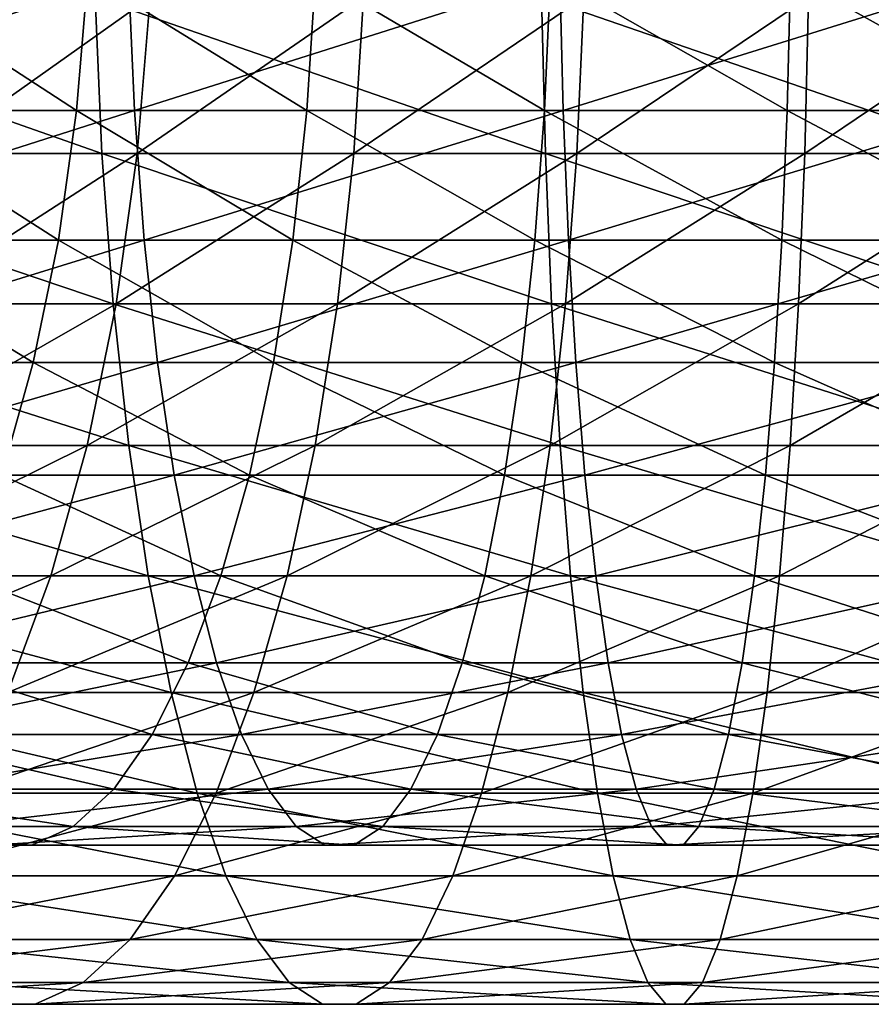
# Model space of a CAD drawing. Header units: metres. Extents: x -62 to 300, y -109 to 109.
# Tile 381 of 656: x 23 to 31, y -11 to -2. Entities that reach past the tile are written whole.
import ezdxf

# ---------------------------------------------------------------- set-up
doc = ezdxf.new("R2010")
doc.units = ezdxf.units.M
doc.layers.add('solid_500635', color=7, linetype='CONTINUOUS')

msp = doc.modelspace()

# ---------------------------------------------------------------- linework, layer by layer
at = {"layer": 'solid_500635'}
for points in [[(24.255411, -1.293583, -99.45768), (20.281187, -1.293583, -98.396194), (20.36154, -2.563069, -98.144928)], [(24.311045, -2.563069, -99.199806), (24.255411, -1.293583, -99.45768), (20.36154, -2.563069, -98.144928)], [(23.76749, -2.563069, -79.908165), (21.689459, -2.563069, -78.891365), (21.816759, -1.293583, -78.660309)], [(23.871807, -1.293583, -79.665863), (23.76749, -2.563069, -79.908165), (21.816759, -1.293583, -78.660309)], [(25.934252, -2.563069, -80.718864), (23.76749, -2.563069, -79.908165), (23.871807, -1.293583, -79.665863)], [(26.014605, -1.293583, -80.467598), (25.934252, -2.563069, -80.718864), (23.871807, -1.293583, -79.665863)], [(28.313776, -1.293583, -100.129158), (24.255411, -1.293583, -99.45768), (24.311045, -2.563069, -99.199806)], [(28.344166, -2.563069, -99.867111), (28.313776, -1.293583, -100.129158), (24.311045, -2.563069, -99.199806)], [(28.169361, -2.563069, -81.315842), (25.934252, -2.563069, -80.718864), (26.014605, -1.293583, -80.467598)], [(28.224995, -1.293583, -81.057976), (28.169361, -2.563069, -81.315842), (26.014605, -1.293583, -80.467598)], [(30.45179, -2.563069, -81.693489), (28.169361, -2.563069, -81.315842), (28.224995, -1.293583, -81.057976)], [(30.48218, -1.293583, -81.431442), (30.45179, -2.563069, -81.693489), (28.224995, -1.293583, -81.057976)], [(32.418102, -1.293583, -100.40432), (28.313776, -1.293583, -100.129158), (28.344166, -2.563069, -99.867111)], [(32.422962, -2.563069, -100.140556), (32.418102, -1.293583, -100.40432), (28.344166, -2.563069, -99.867111)], [(32.760067, -2.563069, -81.848236), (30.45179, -2.563069, -81.693489), (30.48218, -1.293583, -81.431442)], [(32.764927, -1.293583, -81.58448), (32.760067, -2.563069, -81.848236), (30.48218, -1.293583, -81.431442)], [(24.006441, -2.967764, -100.611702), (19.921589, -2.967764, -99.520668), (19.828548, -1.497833, -99.811607)], [(23.942022, -1.497833, -100.910286), (24.006441, -2.967764, -100.611702), (19.828548, -1.497833, -99.811607)], [(24.459438, -1.497833, -78.300957), (22.533854, -1.497833, -77.358749), (22.386454, -2.967764, -77.626289)], [(24.33865, -2.967764, -78.581512), (24.459438, -1.497833, -78.300957), (22.386454, -2.967764, -77.626289)], [(28.177774, -2.967764, -101.301872), (24.006441, -2.967764, -100.611702), (23.942022, -1.497833, -100.910286)], [(28.142586, -1.497833, -101.605293), (28.177774, -2.967764, -101.301872), (23.942022, -1.497833, -100.910286)], [(26.467243, -1.497833, -79.052185), (24.459438, -1.497833, -78.300957), (24.33865, -2.967764, -78.581512)], [(26.374203, -2.967764, -79.343124), (26.467243, -1.497833, -79.052185), (24.33865, -2.967764, -78.581512)], [(28.538382, -1.497833, -79.60537), (26.467243, -1.497833, -79.052185), (26.374203, -2.967764, -79.343124)], [(28.473965, -2.967764, -79.903954), (28.538382, -1.497833, -79.60537), (26.374203, -2.967764, -79.343124)], [(32.396351, -2.967764, -101.584686), (28.177774, -2.967764, -101.301872), (28.142586, -1.497833, -101.605293)], [(32.39072, -1.497833, -101.890091), (32.396351, -2.967764, -101.584686), (28.142586, -1.497833, -101.605293)], [(30.65337, -1.497833, -79.955307), (28.538382, -1.497833, -79.60537), (28.473965, -2.967764, -79.903954)], [(30.618181, -2.967764, -80.258728), (30.65337, -1.497833, -79.955307), (28.473965, -2.967764, -79.903954)], [(32.792309, -1.497833, -80.098701), (30.65337, -1.497833, -79.955307), (30.618181, -2.967764, -80.258728)], [(32.786682, -2.967764, -80.404106), (32.792309, -1.497833, -80.098701), (30.618181, -2.967764, -80.258728)], [(24.311045, -2.563069, -99.199806), (20.36154, -2.563069, -98.144928), (20.493797, -3.78481, -97.731354)], [(24.402615, -3.78481, -98.775368), (24.311045, -2.563069, -99.199806), (20.493797, -3.78481, -97.731354)], [(23.595789, -3.78481, -80.306976), (21.479929, -3.78481, -79.271667), (21.689459, -2.563069, -78.891365)], [(23.76749, -2.563069, -79.908165), (23.595789, -3.78481, -80.306976), (21.689459, -2.563069, -78.891365)], [(25.801994, -3.78481, -81.132439), (23.595789, -3.78481, -80.306976), (23.76749, -2.563069, -79.908165)], [(25.934252, -2.563069, -80.718864), (25.801994, -3.78481, -81.132439), (23.76749, -2.563069, -79.908165)], [(28.344166, -2.563069, -99.867111), (24.311045, -2.563069, -99.199806), (24.402615, -3.78481, -98.775368)], [(28.394186, -3.78481, -99.435791), (28.344166, -2.563069, -99.867111), (24.402615, -3.78481, -98.775368)], [(28.077791, -3.78481, -81.740288), (25.801994, -3.78481, -81.132439), (25.934252, -2.563069, -80.718864)], [(28.169361, -2.563069, -81.315842), (28.077791, -3.78481, -81.740288), (25.934252, -2.563069, -80.718864)], [(30.40177, -3.78481, -82.124802), (28.077791, -3.78481, -81.740288), (28.169361, -2.563069, -81.315842)], [(30.45179, -2.563069, -81.693489), (30.40177, -3.78481, -82.124802), (28.169361, -2.563069, -81.315842)], [(32.422962, -2.563069, -100.140556), (28.344166, -2.563069, -99.867111), (28.394186, -3.78481, -99.435791)], [(32.430965, -3.78481, -99.706429), (32.422962, -2.563069, -100.140556), (28.394186, -3.78481, -99.435791)], [(32.752068, -3.78481, -82.282372), (30.40177, -3.78481, -82.124802), (30.45179, -2.563069, -81.693489)], [(32.760067, -2.563069, -81.848236), (32.752068, -3.78481, -82.282372), (30.45179, -2.563069, -81.693489)], [(24.112469, -4.382412, -100.120239), (20.07473, -4.382412, -99.041794), (19.921589, -2.967764, -99.520668)], [(24.006441, -2.967764, -100.611702), (24.112469, -4.382412, -100.120239), (19.921589, -2.967764, -99.520668)], [(24.33865, -2.967764, -78.581512), (22.386454, -2.967764, -77.626289), (22.143841, -4.382412, -78.066643)], [(24.139837, -4.382412, -79.043297), (24.33865, -2.967764, -78.581512), (22.143841, -4.382412, -78.066643)], [(28.235693, -4.382412, -100.802452), (24.112469, -4.382412, -100.120239), (24.006441, -2.967764, -100.611702)], [(28.177774, -2.967764, -101.301872), (28.235693, -4.382412, -100.802452), (24.006441, -2.967764, -100.611702)], [(26.374203, -2.967764, -79.343124), (24.33865, -2.967764, -78.581512), (24.139837, -4.382412, -79.043297)], [(26.221064, -4.382412, -79.821999), (26.374203, -2.967764, -79.343124), (24.139837, -4.382412, -79.043297)], [(28.473965, -2.967764, -79.903954), (26.374203, -2.967764, -79.343124), (26.221064, -4.382412, -79.821999)], [(28.367937, -4.382412, -80.395409), (28.473965, -2.967764, -79.903954), (26.221064, -4.382412, -79.821999)], [(32.405613, -4.382412, -101.082008), (28.235693, -4.382412, -100.802452), (28.177774, -2.967764, -101.301872)], [(32.396351, -2.967764, -101.584686), (32.405613, -4.382412, -101.082008), (28.177774, -2.967764, -101.301872)], [(30.618181, -2.967764, -80.258728), (28.473965, -2.967764, -79.903954), (28.367937, -4.382412, -80.395409)], [(30.560263, -4.382412, -80.758148), (30.618181, -2.967764, -80.258728), (28.367937, -4.382412, -80.395409)], [(32.786682, -2.967764, -80.404106), (30.618181, -2.967764, -80.258728), (30.560263, -4.382412, -80.758148)], [(32.777416, -4.382412, -80.906784), (32.786682, -2.967764, -80.404106), (30.560263, -4.382412, -80.758148)], [(24.402615, -3.78481, -98.775368), (20.493797, -3.78481, -97.731354), (20.675495, -4.936048, -97.163177)], [(24.528414, -4.936048, -98.192261), (24.402615, -3.78481, -98.775368), (20.675495, -4.936048, -97.163177)], [(23.359901, -4.936048, -80.854881), (21.192072, -4.936048, -79.794144), (21.479929, -3.78481, -79.271667)], [(23.595789, -3.78481, -80.306976), (23.359901, -4.936048, -80.854881), (21.479929, -3.78481, -79.271667)], [(25.620296, -4.936048, -81.700615), (23.359901, -4.936048, -80.854881), (23.595789, -3.78481, -80.306976)], [(25.801994, -3.78481, -81.132439), (25.620296, -4.936048, -81.700615), (23.595789, -3.78481, -80.306976)], [(28.394186, -3.78481, -99.435791), (24.402615, -3.78481, -98.775368), (24.528414, -4.936048, -98.192261)], [(28.462906, -4.936048, -98.843246), (28.394186, -3.78481, -99.435791), (24.528414, -4.936048, -98.192261)], [(27.95199, -4.936048, -82.323395), (25.620296, -4.936048, -81.700615), (25.801994, -3.78481, -81.132439)], [(28.077791, -3.78481, -81.740288), (27.95199, -4.936048, -82.323395), (25.801994, -3.78481, -81.132439)], [(30.33305, -4.936048, -82.717354), (27.95199, -4.936048, -82.323395), (28.077791, -3.78481, -81.740288)], [(30.40177, -3.78481, -82.124802), (30.33305, -4.936048, -82.717354), (28.077791, -3.78481, -81.740288)], [(32.430965, -3.78481, -99.706429), (28.394186, -3.78481, -99.435791), (28.462906, -4.936048, -98.843246)], [(32.441956, -4.936048, -99.110001), (32.430965, -3.78481, -99.706429), (28.462906, -4.936048, -98.843246)], [(32.741077, -4.936048, -82.878792), (30.33305, -4.936048, -82.717354), (30.40177, -3.78481, -82.124802)], [(32.752068, -3.78481, -82.282372), (32.741077, -4.936048, -82.878792), (30.40177, -3.78481, -82.124802)], [(24.258133, -5.715424, -99.445061), (20.285116, -5.715424, -98.383904), (20.07473, -4.382412, -99.041794)], [(24.112469, -4.382412, -100.120239), (24.258133, -5.715424, -99.445061), (20.07473, -4.382412, -99.041794)], [(24.139837, -4.382412, -79.043297), (22.143841, -4.382412, -78.066643), (21.810532, -5.715424, -78.671608)], [(23.866705, -5.715424, -79.677711), (24.139837, -4.382412, -79.043297), (21.810532, -5.715424, -78.671608)], [(26.221064, -4.382412, -79.821999), (24.139837, -4.382412, -79.043297), (23.866705, -5.715424, -79.677711)], [(26.010675, -5.715424, -80.479889), (26.221064, -4.382412, -79.821999), (23.866705, -5.715424, -79.677711)], [(28.315262, -5.715424, -100.116341), (24.258133, -5.715424, -99.445061), (24.112469, -4.382412, -100.120239)], [(28.235693, -4.382412, -100.802452), (28.315262, -5.715424, -100.116341), (24.112469, -4.382412, -100.120239)], [(28.367937, -4.382412, -80.395409), (26.221064, -4.382412, -79.821999), (26.010675, -5.715424, -80.479889)], [(28.222273, -5.715424, -81.070587), (28.367937, -4.382412, -80.395409), (26.010675, -5.715424, -80.479889)], [(30.560263, -4.382412, -80.758148), (28.367937, -4.382412, -80.395409), (28.222273, -5.715424, -81.070587)], [(30.480694, -5.715424, -81.44426), (30.560263, -4.382412, -80.758148), (28.222273, -5.715424, -81.070587)], [(32.418339, -5.715424, -100.391418), (28.315262, -5.715424, -100.116341), (28.235693, -4.382412, -100.802452)], [(32.405613, -4.382412, -101.082008), (32.418339, -5.715424, -100.391418), (28.235693, -4.382412, -100.802452)], [(32.777416, -4.382412, -80.906784), (30.560263, -4.382412, -80.758148), (30.480694, -5.715424, -81.44426)], [(32.76469, -5.715424, -81.597382), (32.777416, -4.382412, -80.906784), (30.480694, -5.715424, -81.44426)], [(24.528414, -4.936048, -98.192261), (20.675495, -4.936048, -97.163177), (20.90325, -5.995336, -96.450981)], [(24.686102, -5.995336, -97.461349), (24.528414, -4.936048, -98.192261), (20.90325, -5.995336, -96.450981)], [(23.359901, -4.936048, -80.854881), (23.064222, -5.995336, -81.541664), (21.192072, -4.936048, -79.794144)], [(25.392542, -5.995336, -82.412811), (23.064222, -5.995336, -81.541664), (23.359901, -4.936048, -80.854881)], [(25.620296, -4.936048, -81.700615), (25.392542, -5.995336, -82.412811), (23.359901, -4.936048, -80.854881)], [(28.462906, -4.936048, -98.843246), (24.528414, -4.936048, -98.192261), (24.686102, -5.995336, -97.461349)], [(28.549044, -5.995336, -98.100494), (28.462906, -4.936048, -98.843246), (24.686102, -5.995336, -97.461349)], [(27.794302, -5.995336, -83.054306), (25.392542, -5.995336, -82.412811), (25.620296, -4.936048, -81.700615)], [(27.95199, -4.936048, -82.323395), (27.794302, -5.995336, -83.054306), (25.620296, -4.936048, -81.700615)], [(30.246912, -5.995336, -83.460106), (27.794302, -5.995336, -83.054306), (27.95199, -4.936048, -82.323395)], [(30.33305, -4.936048, -82.717354), (30.246912, -5.995336, -83.460106), (27.95199, -4.936048, -82.323395)], [(32.441956, -4.936048, -99.110001), (28.462906, -4.936048, -98.843246), (28.549044, -5.995336, -98.100494)], [(32.455734, -5.995336, -98.362404), (32.441956, -4.936048, -99.110001), (28.549044, -5.995336, -98.100494)], [(32.727299, -5.995336, -83.626389), (30.246912, -5.995336, -83.460106), (30.33305, -4.936048, -82.717354)], [(32.741077, -4.936048, -82.878792), (32.727299, -5.995336, -83.626389), (30.33305, -4.936048, -82.717354)], [(24.440718, -6.941967, -98.598747), (20.548832, -6.941967, -97.559258), (20.285116, -5.715424, -98.383904)], [(24.258133, -5.715424, -99.445061), (24.440718, -6.941967, -98.598747), (20.285116, -5.715424, -98.383904)], [(23.866705, -5.715424, -79.677711), (21.810532, -5.715424, -78.671608), (21.392738, -6.941967, -79.429924)], [(23.52434, -6.941967, -80.472939), (23.866705, -5.715424, -79.677711), (21.392738, -6.941967, -79.429924)], [(26.010675, -5.715424, -80.479889), (23.866705, -5.715424, -79.677711), (23.52434, -6.941967, -80.472939)], [(25.74696, -6.941967, -81.304535), (26.010675, -5.715424, -80.479889), (23.52434, -6.941967, -80.472939)], [(28.415001, -6.941967, -99.256317), (24.440718, -6.941967, -98.598747), (24.258133, -5.715424, -99.445061)], [(28.315262, -5.715424, -100.116341), (28.415001, -6.941967, -99.256317), (24.258133, -5.715424, -99.445061)], [(28.222273, -5.715424, -81.070587), (26.010675, -5.715424, -80.479889), (25.74696, -6.941967, -81.304535)], [(28.039686, -6.941967, -81.916908), (28.222273, -5.715424, -81.070587), (25.74696, -6.941967, -81.304535)], [(30.480694, -5.715424, -81.44426), (28.222273, -5.715424, -81.070587), (28.039686, -6.941967, -81.916908)], [(30.380955, -6.941967, -82.304283), (30.480694, -5.715424, -81.44426), (28.039686, -6.941967, -81.916908)], [(32.434292, -6.941967, -99.525772), (28.415001, -6.941967, -99.256317), (28.315262, -5.715424, -100.116341)], [(32.418339, -5.715424, -100.391418), (32.434292, -6.941967, -99.525772), (28.315262, -5.715424, -100.116341)], [(32.76469, -5.715424, -81.597382), (30.480694, -5.715424, -81.44426), (30.380955, -6.941967, -82.304283)], [(32.748737, -6.941967, -82.46302), (32.76469, -5.715424, -81.597382), (30.380955, -6.941967, -82.304283)], [(24.686102, -5.995336, -97.461349), (20.90325, -5.995336, -96.450981), (21.172819, -6.942942, -95.608032)], [(24.87274, -6.942942, -96.596252), (24.686102, -5.995336, -97.461349), (21.172819, -6.942942, -95.608032)], [(25.122974, -6.942942, -83.25576), (22.71426, -6.942942, -82.35453), (23.064222, -5.995336, -81.541664)], [(25.392542, -5.995336, -82.412811), (25.122974, -6.942942, -83.25576), (23.064222, -5.995336, -81.541664)], [(28.549044, -5.995336, -98.100494), (24.686102, -5.995336, -97.461349), (24.87274, -6.942942, -96.596252)], [(28.650995, -6.942942, -97.221382), (28.549044, -5.995336, -98.100494), (24.87274, -6.942942, -96.596252)], [(27.607664, -6.942942, -83.919403), (25.122974, -6.942942, -83.25576), (25.392542, -5.995336, -82.412811)], [(27.794302, -5.995336, -83.054306), (27.607664, -6.942942, -83.919403), (25.392542, -5.995336, -82.412811)], [(30.14496, -6.942942, -84.339211), (27.607664, -6.942942, -83.919403), (27.794302, -5.995336, -83.054306)], [(30.246912, -5.995336, -83.460106), (30.14496, -6.942942, -84.339211), (27.794302, -5.995336, -83.054306)], [(32.455734, -5.995336, -98.362404), (28.549044, -5.995336, -98.100494), (28.650995, -6.942942, -97.221382)], [(32.472038, -6.942942, -97.477554), (32.455734, -5.995336, -98.362404), (28.650995, -6.942942, -97.221382)], [(32.710991, -6.942942, -84.511246), (30.14496, -6.942942, -84.339211), (30.246912, -5.995336, -83.460106)], [(32.727299, -5.995336, -83.626389), (32.710991, -6.942942, -84.511246), (30.246912, -5.995336, -83.460106)], [(24.656826, -8.039196, -97.597054), (20.860964, -8.039196, -96.583206), (20.548832, -6.941967, -97.559258)], [(24.440718, -6.941967, -98.598747), (24.656826, -8.039196, -97.597054), (20.548832, -6.941967, -97.559258)], [(23.52434, -6.941967, -80.472939), (21.392738, -6.941967, -79.429924), (20.898243, -8.039196, -80.327454)], [(23.119122, -8.039196, -81.414154), (23.52434, -6.941967, -80.472939), (20.898243, -8.039196, -80.327454)], [(24.87274, -6.942942, -96.596252), (21.172819, -6.942942, -95.608032), (21.479179, -7.761214, -94.650032)], [(25.084852, -7.761214, -95.613075), (24.87274, -6.942942, -96.596252), (21.479179, -7.761214, -94.650032)], [(24.816614, -7.761214, -84.21376), (22.316534, -7.761214, -83.278343), (22.71426, -6.942942, -82.35453)], [(25.122974, -6.942942, -83.25576), (24.816614, -7.761214, -84.21376), (22.71426, -6.942942, -82.35453)], [(25.74696, -6.941967, -81.304535), (23.52434, -6.941967, -80.472939), (23.119122, -8.039196, -81.414154)], [(25.434828, -8.039196, -82.280579), (25.74696, -6.941967, -81.304535), (23.119122, -8.039196, -81.414154)], [(28.533051, -8.039196, -98.238396), (24.656826, -8.039196, -97.597054), (24.440718, -6.941967, -98.598747)], [(28.415001, -6.941967, -99.256317), (28.533051, -8.039196, -98.238396), (24.440718, -6.941967, -98.598747)], [(27.395554, -7.761214, -84.902573), (24.816614, -7.761214, -84.21376), (25.122974, -6.942942, -83.25576)], [(28.650995, -6.942942, -97.221382), (24.87274, -6.942942, -96.596252), (25.084852, -7.761214, -95.613075)], [(28.766861, -7.761214, -96.22229), (28.650995, -6.942942, -97.221382), (25.084852, -7.761214, -95.613075)], [(27.607664, -6.942942, -83.919403), (27.395554, -7.761214, -84.902573), (25.122974, -6.942942, -83.25576)], [(28.039686, -6.941967, -81.916908), (25.74696, -6.941967, -81.304535), (25.434828, -8.039196, -82.280579)], [(27.82358, -8.039196, -82.918602), (28.039686, -6.941967, -81.916908), (25.434828, -8.039196, -82.280579)], [(30.029095, -7.761214, -85.33831), (27.395554, -7.761214, -84.902573), (27.607664, -6.942942, -83.919403)], [(30.14496, -6.942942, -84.339211), (30.029095, -7.761214, -85.33831), (27.607664, -6.942942, -83.919403)], [(30.380955, -6.941967, -82.304283), (28.039686, -6.941967, -81.916908), (27.82358, -8.039196, -82.918602)], [(30.262905, -8.039196, -83.322197), (30.380955, -6.941967, -82.304283), (27.82358, -8.039196, -82.918602)], [(32.453175, -8.039196, -98.501205), (28.533051, -8.039196, -98.238396), (28.415001, -6.941967, -99.256317)], [(32.434292, -6.941967, -99.525772), (32.453175, -8.039196, -98.501205), (28.415001, -6.941967, -99.256317)], [(32.472038, -6.942942, -97.477554), (28.650995, -6.942942, -97.221382), (28.766861, -7.761214, -96.22229)], [(32.49057, -7.761214, -96.471931), (32.472038, -6.942942, -97.477554), (28.766861, -7.761214, -96.22229)], [(32.692459, -7.761214, -85.516861), (30.029095, -7.761214, -85.33831), (30.14496, -6.942942, -84.339211)], [(32.710991, -6.942942, -84.511246), (32.692459, -7.761214, -85.516861), (30.14496, -6.942942, -84.339211)], [(32.748737, -6.941967, -82.46302), (30.380955, -6.941967, -82.304283), (30.262905, -8.039196, -83.322197)], [(32.729858, -8.039196, -83.487587), (32.748737, -6.941967, -82.46302), (30.262905, -8.039196, -83.322197)], [(25.084852, -7.761214, -95.613075), (21.479179, -7.761214, -94.650032), (21.816624, -8.43491, -93.594826)], [(25.318485, -8.43491, -94.530151), (25.084852, -7.761214, -95.613075), (21.816624, -8.43491, -93.594826)], [(24.479168, -8.43491, -85.268959), (21.87845, -8.43491, -84.295891), (22.316534, -7.761214, -83.278343)], [(24.816614, -7.761214, -84.21376), (24.479168, -8.43491, -85.268959), (22.316534, -7.761214, -83.278343)], [(27.161921, -8.43491, -85.985504), (24.479168, -8.43491, -85.268959), (24.816614, -7.761214, -84.21376)], [(27.395554, -7.761214, -84.902573), (27.161921, -8.43491, -85.985504), (24.816614, -7.761214, -84.21376)], [(28.766861, -7.761214, -96.22229), (25.084852, -7.761214, -95.613075), (25.318485, -8.43491, -94.530151)], [(28.894485, -8.43491, -95.121819), (28.766861, -7.761214, -96.22229), (25.318485, -8.43491, -94.530151)], [(29.90147, -8.43491, -86.438782), (27.161921, -8.43491, -85.985504), (27.395554, -7.761214, -84.902573)], [(30.029095, -7.761214, -85.33831), (29.90147, -8.43491, -86.438782), (27.395554, -7.761214, -84.902573)], [(32.49057, -7.761214, -96.471931), (28.766861, -7.761214, -96.22229), (28.894485, -8.43491, -95.121819)], [(32.510983, -8.43491, -95.364273), (32.49057, -7.761214, -96.471931), (28.894485, -8.43491, -95.121819)], [(32.672047, -8.43491, -86.624519), (29.90147, -8.43491, -86.438782), (30.029095, -7.761214, -85.33831)], [(32.692459, -7.761214, -85.516861), (32.672047, -8.43491, -86.624519), (30.029095, -7.761214, -85.33831)], [(24.902428, -8.986669, -96.458641), (21.215696, -8.986669, -95.473946), (20.860964, -8.039196, -96.583206)], [(24.656826, -8.039196, -97.597054), (24.902428, -8.986669, -96.458641), (20.860964, -8.039196, -96.583206)], [(25.434828, -8.039196, -82.280579), (23.119122, -8.039196, -81.414154), (22.658594, -8.986669, -82.483826)], [(25.080095, -8.986669, -83.389847), (25.434828, -8.039196, -82.280579), (22.658594, -8.986669, -82.483826)], [(28.667212, -8.986669, -97.081551), (24.902428, -8.986669, -96.458641), (24.656826, -8.039196, -97.597054)], [(28.533051, -8.039196, -98.238396), (28.667212, -8.986669, -97.081551), (24.656826, -8.039196, -97.597054)], [(27.82358, -8.039196, -82.918602), (25.434828, -8.039196, -82.280579), (25.080095, -8.986669, -83.389847)], [(27.577978, -8.986669, -84.057007), (27.82358, -8.039196, -82.918602), (25.080095, -8.986669, -83.389847)], [(30.262905, -8.039196, -83.322197), (27.82358, -8.039196, -82.918602), (27.577978, -8.986669, -84.057007)], [(30.128744, -8.986669, -84.47905), (30.262905, -8.039196, -83.322197), (27.577978, -8.986669, -84.057007)], [(32.474632, -8.986669, -97.336807), (28.667212, -8.986669, -97.081551), (28.533051, -8.039196, -98.238396)], [(32.453175, -8.039196, -98.501205), (32.474632, -8.986669, -97.336807), (28.533051, -8.039196, -98.238396)], [(32.729858, -8.039196, -83.487587), (30.262905, -8.039196, -83.322197), (30.128744, -8.986669, -84.47905)], [(32.708397, -8.986669, -84.651993), (32.729858, -8.039196, -83.487587), (30.128744, -8.986669, -84.47905)], [(24.116924, -8.951479, -86.401711), (21.408173, -8.951479, -85.388222), (21.87845, -8.43491, -84.295891)], [(25.318485, -8.43491, -94.530151), (21.816624, -8.43491, -93.594826), (22.178867, -8.951479, -92.462082)], [(24.479168, -8.43491, -85.268959), (24.116924, -8.951479, -86.401711), (21.87845, -8.43491, -84.295891)], [(25.569288, -8.951479, -93.36763), (25.318485, -8.43491, -94.530151), (22.178867, -8.951479, -92.462082)], [(26.911118, -8.951479, -87.148018), (24.116924, -8.951479, -86.401711), (24.479168, -8.43491, -85.268959)], [(27.161921, -8.43491, -85.985504), (26.911118, -8.951479, -87.148018), (24.479168, -8.43491, -85.268959)], [(28.894485, -8.43491, -95.121819), (25.318485, -8.43491, -94.530151), (25.569288, -8.951479, -93.36763)], [(29.031487, -8.951479, -93.940475), (28.894485, -8.43491, -95.121819), (25.569288, -8.951479, -93.36763)], [(29.764469, -8.951479, -87.620125), (26.911118, -8.951479, -87.148018), (27.161921, -8.43491, -85.985504)], [(29.90147, -8.43491, -86.438782), (29.764469, -8.951479, -87.620125), (27.161921, -8.43491, -85.985504)], [(32.510983, -8.43491, -95.364273), (28.894485, -8.43491, -95.121819), (29.031487, -8.951479, -93.940475)], [(32.532898, -8.951479, -94.175217), (32.510983, -8.43491, -95.364273), (29.031487, -8.951479, -93.940475)], [(32.650135, -8.951479, -87.813583), (29.764469, -8.951479, -87.620125), (29.90147, -8.43491, -86.438782)], [(32.672047, -8.43491, -86.624519), (32.650135, -8.951479, -87.813583), (29.90147, -8.43491, -86.438782)], [(23.736629, -9.301299, -87.590904), (20.914461, -9.301299, -86.534981), (21.408173, -8.951479, -85.388222)], [(25.172951, -9.766737, -95.204727), (21.606422, -9.766737, -94.252136), (21.215696, -8.986669, -95.473946)], [(24.902428, -8.986669, -96.458641), (25.172951, -9.766737, -95.204727), (21.215696, -8.986669, -95.473946)], [(24.116924, -8.951479, -86.401711), (23.736629, -9.301299, -87.590904), (21.408173, -8.951479, -85.388222)], [(25.080095, -8.986669, -83.389847), (22.658594, -8.986669, -82.483826), (22.15134, -9.766737, -83.662041)], [(24.689369, -9.766737, -84.611656), (25.080095, -8.986669, -83.389847), (22.15134, -9.766737, -83.662041)], [(25.569288, -8.951479, -93.36763), (22.178867, -8.951479, -92.462082), (22.559164, -9.301299, -91.272881)], [(25.832588, -9.301299, -92.147186), (25.569288, -8.951479, -93.36763), (22.559164, -9.301299, -91.272881)], [(26.647818, -9.301299, -88.368462), (23.736629, -9.301299, -87.590904), (24.116924, -8.951479, -86.401711)], [(26.911118, -8.951479, -87.148018), (26.647818, -9.301299, -88.368462), (24.116924, -8.951479, -86.401711)], [(27.577978, -8.986669, -84.057007), (25.080095, -8.986669, -83.389847), (24.689369, -9.766737, -84.611656)], [(27.307455, -9.766737, -85.310928), (27.577978, -8.986669, -84.057007), (24.689369, -9.766737, -84.611656)], [(28.814985, -9.766737, -95.80732), (25.172951, -9.766737, -95.204727), (24.902428, -8.986669, -96.458641)], [(28.667212, -8.986669, -97.081551), (28.814985, -9.766737, -95.80732), (24.902428, -8.986669, -96.458641)], [(29.031487, -8.951479, -93.940475), (25.569288, -8.951479, -93.36763), (25.832588, -9.301299, -92.147186)], [(29.175316, -9.301299, -92.700264), (29.031487, -8.951479, -93.940475), (25.832588, -9.301299, -92.147186)], [(29.62064, -9.301299, -88.860336), (26.647818, -9.301299, -88.368462), (26.911118, -8.951479, -87.148018)], [(29.764469, -8.951479, -87.620125), (29.62064, -9.301299, -88.860336), (26.911118, -8.951479, -87.148018)], [(30.128744, -8.986669, -84.47905), (27.577978, -8.986669, -84.057007), (27.307455, -9.766737, -85.310928)], [(29.98097, -9.766737, -85.753273), (30.128744, -8.986669, -84.47905), (27.307455, -9.766737, -85.310928)], [(32.498268, -9.766737, -96.054253), (28.814985, -9.766737, -95.80732), (28.667212, -8.986669, -97.081551)], [(32.474632, -8.986669, -97.336807), (32.498268, -9.766737, -96.054253), (28.667212, -8.986669, -97.081551)], [(32.532898, -8.951479, -94.175217), (29.031487, -8.951479, -93.940475), (29.175316, -9.301299, -92.700264)], [(32.555901, -9.301299, -92.926903), (32.532898, -8.951479, -94.175217), (29.175316, -9.301299, -92.700264)], [(32.627129, -9.301299, -89.061897), (29.62064, -9.301299, -88.860336), (29.764469, -8.951479, -87.620125)], [(32.650135, -8.951479, -87.813583), (32.627129, -9.301299, -89.061897), (29.764469, -8.951479, -87.620125)], [(32.708397, -8.986669, -84.651993), (30.128744, -8.986669, -84.47905), (29.98097, -9.766737, -85.753273)], [(32.684761, -9.766737, -85.93454), (32.708397, -8.986669, -84.651993), (29.98097, -9.766737, -85.753273)], [(23.345366, -9.477854, -88.8144), (20.406511, -9.477854, -87.714813), (20.914461, -9.301299, -86.534981)], [(23.736629, -9.301299, -87.590904), (23.345366, -9.477854, -88.8144), (20.914461, -9.301299, -86.534981)], [(25.832588, -9.301299, -92.147186), (22.559164, -9.301299, -91.272881), (22.950426, -9.477854, -90.049393)], [(26.103481, -9.477854, -90.891548), (25.832588, -9.301299, -92.147186), (22.950426, -9.477854, -90.049393)], [(26.376923, -9.477854, -89.6241), (23.345366, -9.477854, -88.8144), (23.736629, -9.301299, -87.590904)], [(26.647818, -9.301299, -88.368462), (26.376923, -9.477854, -89.6241), (23.736629, -9.301299, -87.590904)], [(29.175316, -9.301299, -92.700264), (25.832588, -9.301299, -92.147186), (26.103481, -9.477854, -90.891548)], [(29.323294, -9.477854, -91.424286), (29.175316, -9.301299, -92.700264), (26.103481, -9.477854, -90.891548)], [(29.472662, -9.477854, -90.136314), (26.376923, -9.477854, -89.6241), (26.647818, -9.301299, -88.368462)], [(29.62064, -9.301299, -88.860336), (29.472662, -9.477854, -90.136314), (26.647818, -9.301299, -88.368462)], [(32.555901, -9.301299, -92.926903), (29.175316, -9.301299, -92.700264), (29.323294, -9.477854, -91.424286)], [(32.579571, -9.477854, -91.642593), (32.555901, -9.301299, -92.926903), (29.323294, -9.477854, -91.424286)], [(32.603462, -9.477854, -90.346207), (29.472662, -9.477854, -90.136314), (29.62064, -9.301299, -88.860336)], [(32.627129, -9.301299, -89.061897), (32.603462, -9.477854, -90.346207), (29.62064, -9.301299, -88.860336)], [(23.345366, -9.477854, -88.8144), (22.950426, -9.477854, -90.049393), (20.406511, -9.477854, -87.714813)], [(26.103481, -9.477854, -90.891548), (22.950426, -9.477854, -90.049393), (23.345366, -9.477854, -88.8144)], [(26.376923, -9.477854, -89.6241), (26.103481, -9.477854, -90.891548), (23.345366, -9.477854, -88.8144)], [(29.323294, -9.477854, -91.424286), (26.103481, -9.477854, -90.891548), (26.376923, -9.477854, -89.6241)], [(29.472662, -9.477854, -90.136314), (29.323294, -9.477854, -91.424286), (26.376923, -9.477854, -89.6241)], [(32.579571, -9.477854, -91.642593), (29.323294, -9.477854, -91.424286), (29.472662, -9.477854, -90.136314)], [(32.603462, -9.477854, -90.346207), (32.579571, -9.477854, -91.642593), (29.472662, -9.477854, -90.136314)], [(25.463354, -10.36487, -93.858658), (22.025864, -10.36487, -92.940529), (21.606422, -9.766737, -94.252136)], [(25.172951, -9.766737, -95.204727), (25.463354, -10.36487, -93.858658), (21.606422, -9.766737, -94.252136)], [(24.689369, -9.766737, -84.611656), (22.15134, -9.766737, -83.662041), (21.60681, -10.36487, -84.926842)], [(24.269928, -10.36487, -85.923264), (24.689369, -9.766737, -84.611656), (21.60681, -10.36487, -84.926842)], [(27.307455, -9.766737, -85.310928), (24.689369, -9.766737, -84.611656), (24.269928, -10.36487, -85.923264)], [(27.017052, -10.36487, -86.656998), (27.307455, -9.766737, -85.310928), (24.269928, -10.36487, -85.923264)], [(28.973619, -10.36487, -94.439453), (25.463354, -10.36487, -93.858658), (25.172951, -9.766737, -95.204727)], [(28.814985, -9.766737, -95.80732), (28.973619, -10.36487, -94.439453), (25.172951, -9.766737, -95.204727)], [(29.98097, -9.766737, -85.753273), (27.307455, -9.766737, -85.310928), (27.017052, -10.36487, -86.656998)], [(29.822336, -10.36487, -87.121147), (29.98097, -9.766737, -85.753273), (27.017052, -10.36487, -86.656998)], [(32.523643, -10.36487, -94.677444), (28.973619, -10.36487, -94.439453), (28.814985, -9.766737, -95.80732)], [(32.498268, -9.766737, -96.054253), (32.523643, -10.36487, -94.677444), (28.814985, -9.766737, -95.80732)], [(32.684761, -9.766737, -85.93454), (29.98097, -9.766737, -85.753273), (29.822336, -10.36487, -87.121147)], [(32.659389, -10.36487, -87.311348), (32.684761, -9.766737, -85.93454), (29.822336, -10.36487, -87.121147)], [(24.269928, -10.36487, -85.923264), (21.60681, -10.36487, -84.926842), (21.035143, -10.769925, -86.254677)], [(23.829586, -10.769925, -87.300224), (24.269928, -10.36487, -85.923264), (21.035143, -10.769925, -86.254677)], [(25.768229, -10.769925, -92.445511), (22.466206, -10.769925, -91.563568), (22.025864, -10.36487, -92.940529)], [(25.463354, -10.36487, -93.858658), (25.768229, -10.769925, -92.445511), (22.025864, -10.36487, -92.940529)], [(27.017052, -10.36487, -86.656998), (24.269928, -10.36487, -85.923264), (23.829586, -10.769925, -87.300224)], [(26.712177, -10.769925, -88.070145), (27.017052, -10.36487, -86.656998), (23.829586, -10.769925, -87.300224)], [(29.14016, -10.769925, -93.003418), (25.768229, -10.769925, -92.445511), (25.463354, -10.36487, -93.858658)], [(28.973619, -10.36487, -94.439453), (29.14016, -10.769925, -93.003418), (25.463354, -10.36487, -93.858658)], [(29.822336, -10.36487, -87.121147), (27.017052, -10.36487, -86.656998), (26.712177, -10.769925, -88.070145)], [(29.655796, -10.769925, -88.557182), (29.822336, -10.36487, -87.121147), (26.712177, -10.769925, -88.070145)], [(32.550278, -10.769925, -93.232033), (29.14016, -10.769925, -93.003418), (28.973619, -10.36487, -94.439453)], [(32.523643, -10.36487, -94.677444), (32.550278, -10.769925, -93.232033), (28.973619, -10.36487, -94.439453)], [(32.659389, -10.36487, -87.311348), (29.822336, -10.36487, -87.121147), (29.655796, -10.769925, -88.557182)], [(32.632751, -10.769925, -88.75676), (32.659389, -10.36487, -87.311348), (29.655796, -10.769925, -88.557182)], [(23.829586, -10.769925, -87.300224), (21.035143, -10.769925, -86.254677), (20.446989, -10.974357, -87.620796)], [(23.376547, -10.974357, -88.716896), (23.829586, -10.769925, -87.300224), (20.446989, -10.974357, -87.620796)], [(26.081894, -10.974357, -90.991608), (22.919247, -10.974357, -90.146889), (22.466206, -10.769925, -91.563568)], [(25.768229, -10.769925, -92.445511), (26.081894, -10.974357, -90.991608), (22.466206, -10.769925, -91.563568)], [(26.712177, -10.769925, -88.070145), (23.829586, -10.769925, -87.300224), (23.376547, -10.974357, -88.716896)], [(26.39851, -10.974357, -89.52404), (26.712177, -10.769925, -88.070145), (23.376547, -10.974357, -88.716896)], [(29.311501, -10.974357, -91.52597), (26.081894, -10.974357, -90.991608), (25.768229, -10.769925, -92.445511)], [(29.14016, -10.769925, -93.003418), (29.311501, -10.974357, -91.52597), (25.768229, -10.769925, -92.445511)], [(29.655796, -10.769925, -88.557182), (26.712177, -10.769925, -88.070145), (26.39851, -10.974357, -89.52404)], [(29.484455, -10.974357, -90.03463), (29.655796, -10.769925, -88.557182), (26.39851, -10.974357, -89.52404)], [(32.577682, -10.974357, -91.744934), (29.311501, -10.974357, -91.52597), (29.14016, -10.769925, -93.003418)], [(32.550278, -10.769925, -93.232033), (32.577682, -10.974357, -91.744934), (29.14016, -10.769925, -93.003418)], [(32.632751, -10.769925, -88.75676), (29.655796, -10.769925, -88.557182), (29.484455, -10.974357, -90.03463)], [(32.605347, -10.974357, -90.243858), (32.632751, -10.769925, -88.75676), (29.484455, -10.974357, -90.03463)], [(23.376547, -10.974357, -88.716896), (20.446989, -10.974357, -87.620796), (19.853308, -10.974357, -88.999756)], [(22.919247, -10.974357, -90.146889), (23.376547, -10.974357, -88.716896), (19.853308, -10.974357, -88.999756)], [(26.39851, -10.974357, -89.52404), (23.376547, -10.974357, -88.716896), (22.919247, -10.974357, -90.146889)], [(26.081894, -10.974357, -90.991608), (26.39851, -10.974357, -89.52404), (22.919247, -10.974357, -90.146889)], [(29.484455, -10.974357, -90.03463), (26.39851, -10.974357, -89.52404), (26.081894, -10.974357, -90.991608)], [(29.311501, -10.974357, -91.52597), (29.484455, -10.974357, -90.03463), (26.081894, -10.974357, -90.991608)], [(32.605347, -10.974357, -90.243858), (29.484455, -10.974357, -90.03463), (29.311501, -10.974357, -91.52597)], [(32.577682, -10.974357, -91.744934), (32.605347, -10.974357, -90.243858), (29.311501, -10.974357, -91.52597)]]:
    msp.add_3dface(points, dxfattribs=at)

doc.saveas('drawing.dxf')
